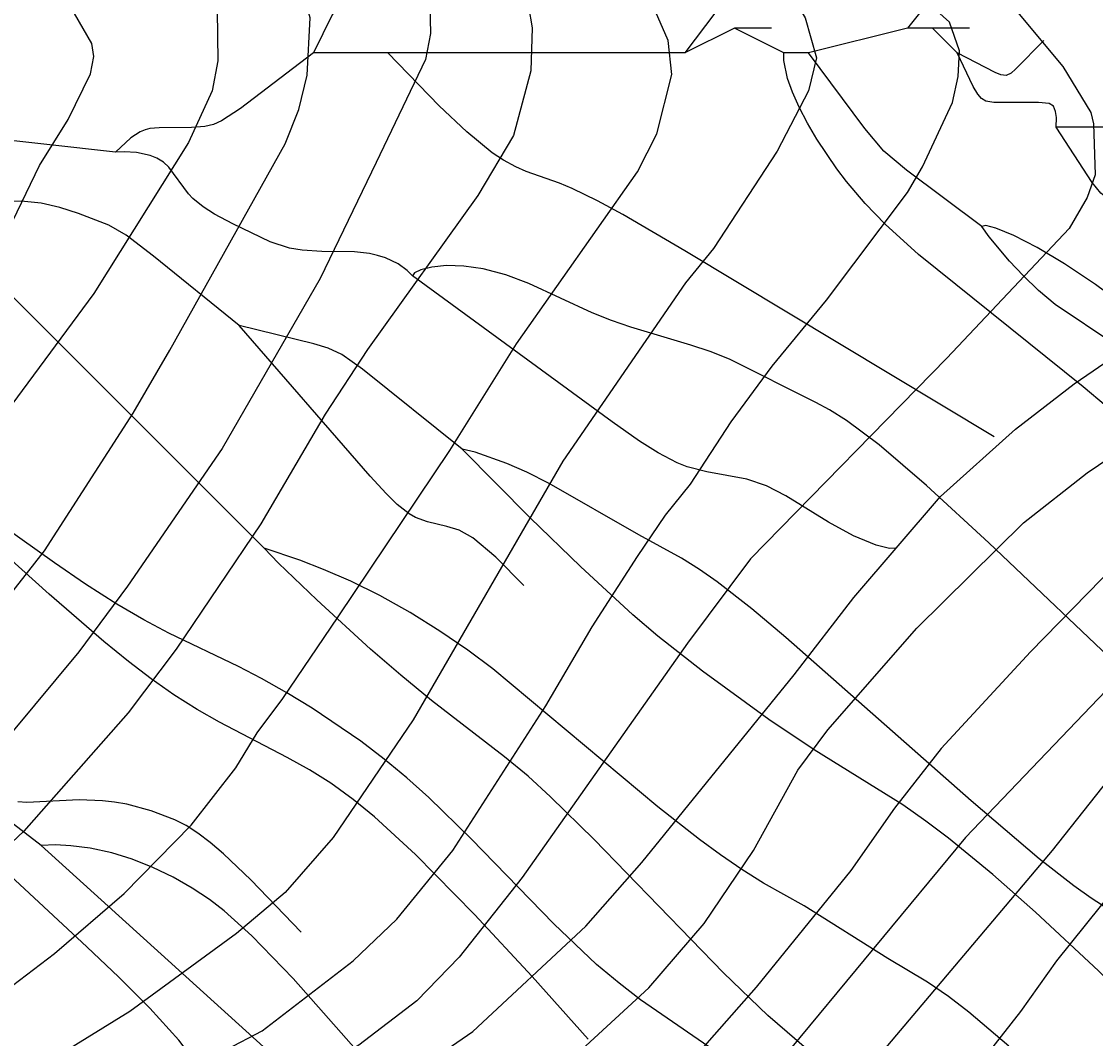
# Model space of a CAD drawing. Extents: x -709584 to -702006, y -1161789 to -1157496.
# Drawn here: x -708901 to -708684, y -1160411 to -1160205.6 of the extents above; entities that cross this region are included whole.
import ezdxf

# ---------------------------------------------------------------- set-up
doc = ezdxf.new("R2010")
doc.units = 0
for name, color, linetype in [('120_vrstevnice hlavní', 7, 'Continuous'), ('122_vrstevnice základní', 7, 'Continuous'), ('411_akumulovaný odtok', 7, 'Continuous')]:
    doc.layers.add(name, color=color, linetype=linetype)

msp = doc.modelspace()

# ---------------------------------------------------------------- linework, layer by layer
at = {"layer": '120_vrstevnice hlavní'}
for points in [[(-708818.23, -1160415.36), (-708809.83, -1160409.58), (-708786.98, -1160388.31), (-708775.7, -1160375.44), (-708744.89, -1160337.54), (-708732.89, -1160321.92), (-708715.38, -1160301.53), (-708700.2, -1160287.93), (-708688.33, -1160278.82), (-708672.13, -1160267.68), (-708666.35, -1160261.17), (-708664.18, -1160256.4), (-708663.02, -1160246.85), (-708663.89, -1160237.31), (-708666.78, -1160227.47), (-708674.45, -1160212.72), (-708686.16, -1160197.96), (-708719.14, -1160163.83), (-708745.04, -1160139.24), (-708759.07, -1160124.34), (-708776.71, -1160103.94), (-708783.8, -1160094.11), (-708789.58, -1160084.27), (-708792.86, -1160072.53)], [(-708798.55, -1160202.59), (-708797.83, -1160206.93), (-708798.12, -1160215.61), (-708801.59, -1160228.63), (-708808.82, -1160240.78), (-708831.1, -1160271.88), (-708839.63, -1160284.89), (-708852.65, -1160307.03), (-708869.72, -1160332.34), (-708879.41, -1160345.21), (-708900.53, -1160369.08), (-708923.82, -1160391.06)], [(-708568.43, -1160302.92), (-708584.19, -1160310.06), (-708618.62, -1160327.28), (-708633.37, -1160336.1), (-708650.44, -1160349.12), (-708661.14, -1160359.24), (-708674.01, -1160372.98), (-708691.95, -1160395.26), (-708699.18, -1160405.53), (-708717.26, -1160428.53), (-708726.95, -1160438.8), (-708755.02, -1160459.33), (-708782.24, -1160471.81), (-708830.95, -1160487.54), (-708843.97, -1160492.6), (-708860.6, -1160503.31), (-708867.69, -1160509.09), (-708877.24, -1160518.64), (-708883.6, -1160526.59), (-708890.11, -1160536.29), (-708896.77, -1160551.47), (-708900.67, -1160565.36), (-708906.31, -1160597.76)]]:
    msp.add_lwpolyline(points, dxfattribs=at)
at = {"layer": '122_vrstevnice základní'}
for points in [[(-708886.35, -1160212.72), (-708886.79, -1160210.11), (-708890.26, -1160204.04), (-708891.7, -1160202.74), (-708896.62, -1160200.13), (-708902.7, -1160198.83), (-708918.9, -1160198.54), (-708939.15, -1160199.27), (-708977.62, -1160199.27), (-708987.75, -1160198.25), (-708997.87, -1160197.96), (-709052.55, -1160191.6), (-709064.7, -1160189.43), (-709078.87, -1160185.96), (-709091.6, -1160181.18), (-709102.45, -1160175.11), (-709109.25, -1160170.19), (-709113.3, -1160166.43), (-709119.08, -1160159.78), (-709133.26, -1160138.95), (-709136.3, -1160132.01), (-709140.35, -1160120.43), (-709147.29, -1160092.66), (-709155.39, -1160046.38)], [(-708711.77, -1160216.77), (-708711.48, -1160211.56), (-708713.5, -1160205.77), (-708731.73, -1160189.43), (-708752.7, -1160169.32), (-708779.75, -1160140.68), (-708797.97, -1160124.2), (-708813.6, -1160114.21), (-708823.18, -1160111.52), (-708848.02, -1160113.78), (-708882.45, -1160118.26), (-708905.01, -1160119.86), (-708918.9, -1160119.86), (-708927.58, -1160120.58), (-708944.93, -1160119.71), (-708977.91, -1160115.08), (-708993.53, -1160111.76), (-709021.59, -1160103.66), (-709028.54, -1160100.91), (-709042.71, -1160094.11), (-709055.44, -1160086.3), (-709063.11, -1160079.64), (-709071.5, -1160069.81)], [(-709057.76, -1160071.4), (-709045.32, -1160081.09), (-709034.03, -1160086.73), (-709003.66, -1160097.44), (-708989.48, -1160101.78), (-708979.36, -1160104.09), (-708959.11, -1160106.84), (-708945.8, -1160107.56), (-708922.95, -1160107.56), (-708902.7, -1160106.11), (-708881.87, -1160102.64), (-708868.85, -1160099.03), (-708843.68, -1160090.2), (-708830.66, -1160087.89), (-708825.46, -1160088.03), (-708817.36, -1160089.91), (-708807.23, -1160095.55), (-708791.03, -1160109.88), (-708722.76, -1160177.71), (-708709.89, -1160191.6), (-708690.65, -1160214.74), (-708685.01, -1160224)], [(-709084.08, -1160076.17), (-709079.31, -1160084.27), (-709076.27, -1160088.32), (-709068.03, -1160095.84), (-709060.21, -1160100.76), (-709050.23, -1160105.54), (-709038.08, -1160110.45), (-709020.73, -1160116.24), (-708982.54, -1160124.48), (-708956.51, -1160127.96), (-708919.48, -1160131.28), (-708904.72, -1160131.72), (-708888.81, -1160130.27), (-708848.6, -1160127.96), (-708837.03, -1160128.82), (-708826.61, -1160131.43), (-708816.2, -1160136.34), (-708804.05, -1160144.16), (-708793.64, -1160152.11), (-708775.12, -1160168.17), (-708754.29, -1160187.98), (-708748.8, -1160194.78), (-708742.72, -1160204.91), (-708740.41, -1160213.01)], [(-708731.58, -1160091.51), (-708729.7, -1160101.05), (-708725.65, -1160110.6), (-708715.09, -1160126.51), (-708696.29, -1160148.78), (-708644.22, -1160204.62), (-708605.89, -1160253.8), (-708603.28, -1160259.58), (-708603.14, -1160265.08), (-708606.18, -1160271.59), (-708610.52, -1160276.07), (-708621.8, -1160282.15), (-708631.49, -1160285.91), (-708658.83, -1160299.07), (-708666.64, -1160303.99), (-708679.94, -1160315.27), (-708697.16, -1160332.92), (-708715.24, -1160352.44), (-708724.64, -1160364.45), (-708733.46, -1160377.03), (-708752.56, -1160400.61), (-708763.55, -1160413.05)], [(-708688.33, -1160127.09), (-708675.9, -1160142.71), (-708653.33, -1160168.75), (-708615.72, -1160213.58), (-708597.21, -1160239.62), (-708586.07, -1160254.08), (-708582.45, -1160259.87), (-708581.44, -1160264.79), (-708584.05, -1160271.44), (-708587.52, -1160277.08), (-708595.47, -1160283.88), (-708631.49, -1160303.41), (-708649.43, -1160313.53), (-708658.83, -1160319.47), (-708666.49, -1160325.54), (-708677.49, -1160336.1), (-708710.32, -1160370.38), (-708747.35, -1160415.07)], [(-708909.93, -1160405.67), (-708894.31, -1160393.81), (-708880.28, -1160381.66), (-708866.68, -1160367.92), (-708857.71, -1160356.35), (-708853.37, -1160349.26), (-708848.17, -1160342.32), (-708837.03, -1160325.83), (-708814.46, -1160292.27), (-708801.01, -1160270.72), (-708776.57, -1160236), (-708772.66, -1160228.34), (-708769.62, -1160216.33), (-708770.38, -1160209.48), (-708772.9, -1160203.61), (-708776.43, -1160197.74), (-708783.65, -1160188.71), (-708798.99, -1160171.78), (-708805.64, -1160166.43), (-708812.44, -1160162.09), (-708828.06, -1160155), (-708852.94, -1160147.63), (-708870.3, -1160144.45), (-708903.57, -1160141.41)], [(-708865.38, -1160167.3), (-708852.36, -1160170.19), (-708842.53, -1160174.39), (-708833.27, -1160180.75), (-708828.64, -1160184.8), (-708824.01, -1160189.86), (-708821.98, -1160193.04), (-708818.51, -1160202.3), (-708818.37, -1160208.09), (-708819.38, -1160213.3), (-708829.36, -1160234.12), (-708840.64, -1160257.56), (-708860.46, -1160291.84), (-708879.55, -1160319.61), (-708889.39, -1160332.92), (-708902.99, -1160349.26)], [(-708871.02, -1160272.02), (-708847.73, -1160230.36), (-708844.98, -1160223.42), (-708843.25, -1160216.48), (-708842.67, -1160204.91), (-708843.97, -1160200.28), (-708849.61, -1160191.02), (-708853.95, -1160186.39), (-708861.04, -1160181.47), (-708870.44, -1160178), (-708890.86, -1160174.82), (-708906.46, -1160174.53)], [(-708881.87, -1160188.27), (-708870.3, -1160192.32), (-708864.51, -1160197.53), (-708861.47, -1160203.46), (-708861.33, -1160213.58), (-708862.49, -1160219.66), (-708867.26, -1160230.07), (-708886.35, -1160260.59), (-708909.64, -1160291.98)], [(-708789.58, -1160414.78), (-708774.25, -1160400.75), (-708763.12, -1160387.74), (-708753.14, -1160372.98), (-708744.17, -1160356.78), (-708738.09, -1160348.68), (-708720.16, -1160328.14), (-708698.6, -1160306.88), (-708685.73, -1160296.76), (-708663.46, -1160281.71), (-708655.64, -1160277.81), (-708638.58, -1160272.02), (-708634.24, -1160269.13), (-708629.17, -1160263.49), (-708628.31, -1160259.15), (-708629.32, -1160254.52), (-708630.48, -1160252.93), (-708631.78, -1160251.05), (-708674.59, -1160196.81)], [(-708740.41, -1160213.01), (-708742, -1160219.66), (-708748.36, -1160231.81), (-708761.23, -1160251.48), (-708766.88, -1160258.43), (-708791.61, -1160294.44), (-708821.84, -1160346.66), (-708838.04, -1160370.38), (-708847.73, -1160381.52), (-708857.57, -1160389.76), (-708879.12, -1160405.53), (-708893.15, -1160414.21), (-708910.22, -1160427.66)], [(-708907.33, -1160255.24), (-708897.34, -1160234.7), (-708891.56, -1160225.45), (-708887.08, -1160216.19), (-708886.35, -1160212.72)], [(-708902.84, -1160437.35), (-708884.91, -1160425.05), (-708875.5, -1160420.14), (-708859.59, -1160413.19), (-708852.36, -1160409.43), (-708833.99, -1160395.26), (-708825.17, -1160386.87), (-708813.89, -1160372.98), (-708795.08, -1160343.77), (-708785.68, -1160327.85), (-708776.57, -1160313.68), (-708770.93, -1160305.29), (-708765.86, -1160299.07), (-708757.62, -1160286.49), (-708749.37, -1160275.2), (-708738.38, -1160261.9), (-708722.04, -1160240.2), (-708719, -1160234.99), (-708712.92, -1160221.97), (-708711.77, -1160216.77)], [(-708685.01, -1160224), (-708684.43, -1160226.31), (-708684.14, -1160236.58), (-708685.73, -1160241.21), (-708689.35, -1160247.43), (-708714.08, -1160273.61), (-708753.71, -1160314.11), (-708766.44, -1160331.18), (-708799.85, -1160378.48), (-708812.58, -1160394.53), (-708821.12, -1160403.36), (-708832.83, -1160412.33), (-708848.6, -1160421.87), (-708878.69, -1160436.77), (-708888.23, -1160442.99), (-708895.61, -1160448.92), (-708900.24, -1160453.84), (-708916, -1160473.8)], [(-708913.98, -1160334.94), (-708896.33, -1160312.52), (-708878.4, -1160284.75), (-708871.02, -1160272.02)], [(-708571.32, -1160283.88), (-708577.54, -1160289.38), (-708585.64, -1160295.31), (-708603.14, -1160306.16), (-708643.49, -1160328.14), (-708658.1, -1160337.69), (-708669.53, -1160347.09), (-708681.54, -1160358.81), (-708692.82, -1160372.98), (-708733.75, -1160421.44), (-708743.73, -1160430.99), (-708755.3, -1160440.53), (-708762.1, -1160445.16), (-708780.62, -1160455.43), (-708803.76, -1160464.54), (-708845.42, -1160483.35), (-708859.3, -1160491.01), (-708875.5, -1160504.47), (-708887.94, -1160518.35), (-708897.92, -1160532.53), (-708900.96, -1160538.46), (-708907.47, -1160554.08)]]:
    msp.add_lwpolyline(points, dxfattribs=at)
at = {"layer": '411_akumulovaný odtok'}
for p, q in [((-708756.99, -1160207), (-708766.99, -1160212)), ((-708749.49, -1160207), (-708756.99, -1160207)), ((-708746.99, -1160212), (-708756.99, -1160207)), ((-708721.99, -1160207), (-708741.99, -1160212)), ((-708716.99, -1160207), (-708721.99, -1160207)), ((-708709.49, -1160207), (-708716.99, -1160207)), ((-708711.99, -1160212), (-708716.99, -1160207)), ((-708826.99, -1160212), (-708841.99, -1160212)), ((-708766.99, -1160212), (-708826.99, -1160212)), ((-708741.99, -1160212), (-708746.99, -1160212)), ((-708676.99, -1160227), (-708691.99, -1160227)), ((-708851.99, -1160312), (-708916.99, -1160247)), ((-708896.99, -1160372), (-708961.99, -1160322)), ((-708844.49, -1160419.5), (-708896.99, -1160372))]:
    msp.add_line(p, q, dxfattribs=at)
for points in [[(-708691.99, -1160169.5), (-708691.94, -1160171.79), (-708692.16, -1160173.89), (-708692.81, -1160175.96), (-708693.35, -1160176.82), (-708694.71, -1160178.08), (-708700.95, -1160181.8), (-708703.13, -1160183.68), (-708706.39, -1160187.43), (-708721.99, -1160207)], [(-708751.99, -1160184.5), (-708751.98, -1160190.03), (-708752.35, -1160191.88), (-708752.86, -1160192.99), (-708754.64, -1160195.61), (-708766.99, -1160212)], [(-708816.99, -1160192), (-708832.91, -1160199.9), (-708836.24, -1160201.87), (-708837.13, -1160202.74), (-708838.2, -1160204.32), (-708841.99, -1160212)], [(-708694.49, -1160209.5), (-708700.17, -1160215.29), (-708701.09, -1160216.07), (-708702.06, -1160216.53), (-708703.15, -1160216.39), (-708704.28, -1160215.93), (-708711.99, -1160212)], [(-708841.99, -1160212), (-708856.77, -1160223.21), (-708860.56, -1160225.73), (-708862.17, -1160226.45), (-708863.92, -1160226.84), (-708866.66, -1160227.05), (-708873.2, -1160227.12), (-708875.03, -1160227.28), (-708876.02, -1160227.52), (-708877.04, -1160227.93), (-708878.9, -1160229.1), (-708881.99, -1160232)], [(-708704.49, -1160289.5), (-708766.99, -1160251.96), (-708779.55, -1160244.61), (-708784.61, -1160241.86), (-708789.73, -1160239.37), (-708792.33, -1160238.29), (-708799.02, -1160235.9), (-708801.16, -1160234.99), (-708803.59, -1160233.67), (-708805.91, -1160232.13), (-708811.01, -1160227.93), (-708816.59, -1160222.65), (-708826.99, -1160212)], [(-708644.49, -1160324.5), (-708666.75, -1160298.64), (-708673.01, -1160291.78), (-708677.36, -1160287.39), (-708681.87, -1160283.32), (-708686.53, -1160279.4), (-708719.8, -1160252.66), (-708726.56, -1160246.56), (-708730.54, -1160242.36), (-708734.33, -1160237.95), (-708736.3, -1160235.4), (-708740.35, -1160229.38), (-708742.24, -1160226.16), (-708743.91, -1160222.97), (-708745.27, -1160219.92), (-708746.25, -1160217.16), (-708747.03, -1160213.49), (-708746.99, -1160212)], [(-708706.99, -1160247), (-708722.22, -1160235.64), (-708726.8, -1160231.81), (-708730.62, -1160227.24), (-708741.99, -1160212)], [(-708691.99, -1160227), (-708691.95, -1160225.05), (-708692.11, -1160223.79), (-708692.55, -1160222.76), (-708693.39, -1160222.21), (-708695.57, -1160222), (-708704.58, -1160222.01), (-708706.19, -1160221.7), (-708707.09, -1160221.16), (-708707.81, -1160220.33), (-708708.73, -1160218.8), (-708711.99, -1160212)], [(-708881.99, -1160232), (-708910.38, -1160228.87), (-708918.68, -1160227.82), (-708925, -1160226.57), (-708929.87, -1160224.85), (-708932.01, -1160224.4), (-708934.15, -1160224.66), (-708937.51, -1160225.5), (-708938.88, -1160225.66), (-708941.76, -1160225.64), (-708948.19, -1160224.79), (-708961.99, -1160222)], [(-708651.99, -1160247), (-708676.42, -1160243.03), (-708679.14, -1160242.42), (-708680.82, -1160241.81), (-708681.59, -1160241.4), (-708682.95, -1160240.28), (-708684.69, -1160238.17), (-708691.99, -1160227)], [(-708821.99, -1160257), (-708823.08, -1160255.9), (-708824.88, -1160254.59), (-708827.49, -1160253.34), (-708829.06, -1160252.86), (-708830.66, -1160252.51), (-708833.69, -1160252.17), (-708840.34, -1160252.08), (-708844.29, -1160251.84), (-708846.87, -1160251.42), (-708850.76, -1160250.1), (-708858.32, -1160246.51), (-708861.97, -1160244.52), (-708864.28, -1160243.06), (-708866.36, -1160241.38), (-708867.27, -1160240.41), (-708871.23, -1160235.03), (-708872.33, -1160234.04), (-708873.64, -1160233.22), (-708874.97, -1160232.68), (-708877.76, -1160232.1), (-708880.23, -1160231.94), (-708881.99, -1160232)], [(-708856.99, -1160267), (-708874.33, -1160252.99), (-708879.86, -1160248.81), (-708883.36, -1160246.77), (-708889.45, -1160244.38), (-708893.21, -1160243.2), (-708897.04, -1160242.32), (-708901.07, -1160241.93), (-708906.59, -1160242), (-708909.81, -1160242.63), (-708912.92, -1160243.83), (-708915.07, -1160245.21), (-708916.99, -1160247)], [(-708568.26, -1160365.72), (-708649.87, -1160287.62), (-708659.28, -1160278.77), (-708664.88, -1160273.84), (-708671.05, -1160268.68), (-708677.52, -1160263.57), (-708684.04, -1160258.77), (-708690.33, -1160254.54), (-708695.82, -1160251.26), (-708700.54, -1160248.83), (-708704.19, -1160247.35), (-708706.17, -1160246.86), (-708706.99, -1160247)], [(-708579.49, -1160369.5), (-708616.29, -1160336.3), (-708629.23, -1160324.23), (-708639.09, -1160314.09), (-708662.93, -1160287.89), (-708672.58, -1160277.71), (-708677.57, -1160273.01), (-708680.15, -1160270.88), (-708692.2, -1160262.75), (-708695.56, -1160259.94), (-708698.66, -1160256.94), (-708701.42, -1160254), (-708705.5, -1160249.12), (-708706.99, -1160247)], [(-708677.36, -1160337.65), (-708705.62, -1160310.91), (-708718.15, -1160299.32), (-708727.72, -1160291.08), (-708734.33, -1160286.18), (-708737.77, -1160284.06), (-708740.53, -1160282.59), (-708758, -1160273.82), (-708761.85, -1160272.3), (-708765.8, -1160270.97), (-708777.88, -1160267.35), (-708781.83, -1160266.02), (-708785.68, -1160264.47), (-708798.53, -1160258.54), (-708803.17, -1160256.8), (-708807.76, -1160255.57), (-708811.63, -1160255.02), (-708815.13, -1160254.93), (-708818.08, -1160255.21), (-708820.3, -1160255.76), (-708821.58, -1160256.4), (-708821.99, -1160257)], [(-708724.49, -1160312), (-708725.62, -1160312.04), (-708728.36, -1160311.4), (-708732.94, -1160309.49), (-708738, -1160306.72), (-708746.62, -1160301.38), (-708750.5, -1160299.37), (-708754.48, -1160298.05), (-708762.56, -1160296.58), (-708766.52, -1160295.57), (-708768.53, -1160294.77), (-708772.4, -1160292.73), (-708776.16, -1160290.35), (-708781.7, -1160286.47), (-708821.99, -1160257)], [(-708811.99, -1160292), (-708832.12, -1160275.82), (-708836.29, -1160272.87), (-708839.03, -1160271.6), (-708841.95, -1160270.69), (-708856.99, -1160267)], [(-708799.49, -1160319.5), (-708805.19, -1160313.77), (-708809.81, -1160309.88), (-708812.55, -1160308.35), (-708815.09, -1160307.57), (-708818.98, -1160306.66), (-708821.43, -1160305.77), (-708822.71, -1160305.03), (-708825.07, -1160303.15), (-708827.3, -1160300.96), (-708830.53, -1160297.42), (-708856.99, -1160267)], [(-708642.7, -1160418.44), (-708659.27, -1160401.94), (-708666.46, -1160395.11), (-708669.82, -1160392.32), (-708673.32, -1160389.8), (-708681.31, -1160385.01), (-708684.91, -1160382.65), (-708688.45, -1160380.11), (-708695.43, -1160374.66), (-708709.16, -1160362.99), (-708746.58, -1160330.01), (-708753.46, -1160324.23), (-708760.46, -1160318.77), (-708764.03, -1160316.25), (-708767.68, -1160313.96), (-708776.3, -1160309.3), (-708794.38, -1160298.9), (-708798.89, -1160296.65), (-708802.96, -1160294.88), (-708809.37, -1160292.61), (-708811.99, -1160292)], [(-708667.79, -1160413.61), (-708675.36, -1160405.33), (-708683.46, -1160397.28), (-708696.13, -1160385.49), (-708704.81, -1160377.86), (-708713.71, -1160370.53), (-708718.29, -1160367.07), (-708722.98, -1160363.78), (-708740.87, -1160352.68), (-708750.01, -1160346.53), (-708763.44, -1160336.78), (-708772.42, -1160329.73), (-708777.49, -1160325.41), (-708788.1, -1160315.7), (-708798.25, -1160305.86), (-708811.99, -1160292)], [(-708757.81, -1160415.63), (-708775.92, -1160403.13), (-708780.29, -1160399.8), (-708784.82, -1160395.99), (-708793.47, -1160387.82), (-708810.16, -1160370.67), (-708818.69, -1160362.3), (-708823.13, -1160358.31), (-708827.72, -1160354.54), (-708832.46, -1160350.96), (-708842.29, -1160344.27), (-708847.36, -1160341.17), (-708852.53, -1160338.26), (-708857.16, -1160335.87), (-708871.2, -1160329.1), (-708876.28, -1160326.45), (-708881.74, -1160323.3), (-708888.03, -1160319.27), (-708894.32, -1160314.93), (-708911.42, -1160302.83)], [(-708786.51, -1160411.1), (-708797.85, -1160398.43), (-708809.49, -1160385.94), (-708821.42, -1160373.82), (-708829.69, -1160366.22), (-708834, -1160362.69), (-708838.49, -1160359.44), (-708842.83, -1160356.73), (-708847.31, -1160354.22), (-708861.02, -1160347.1), (-708865.51, -1160344.56), (-708870.23, -1160341.55), (-708874.82, -1160338.32), (-708879.35, -1160334.88), (-708884.33, -1160330.83), (-708895.42, -1160321.24), (-708906.49, -1160311.28)], [(-708701.56, -1160412.54), (-708709.6, -1160405.66), (-708713.73, -1160402.49), (-708717.97, -1160399.58), (-708726.01, -1160394.8), (-708742.92, -1160384.19), (-708751.12, -1160379.58), (-708755.5, -1160376.84), (-708759.81, -1160373.89), (-708764.06, -1160370.76), (-708772.46, -1160364.18), (-708805.79, -1160336.35), (-708810.83, -1160332.57), (-708816.46, -1160328.7), (-708822.45, -1160324.94), (-708828.59, -1160321.51), (-708834.47, -1160318.64), (-708839.95, -1160316.26), (-708844.75, -1160314.38), (-708851.99, -1160312)], [(-708740.97, -1160414.32), (-708750.21, -1160406.33), (-708759.2, -1160397.69), (-708785.28, -1160370.82), (-708794.12, -1160362.15), (-708798.67, -1160358.02), (-708803.39, -1160354.07), (-708818.14, -1160342.71), (-708824.37, -1160337.6), (-708830.46, -1160332.34), (-708841.33, -1160322.43), (-708849.07, -1160315), (-708851.99, -1160312)], [(-708829.49, -1160484.5), (-708833.73, -1160479.45), (-708839.55, -1160471.82), (-708842.75, -1160467.24), (-708845.88, -1160462.37), (-708848.73, -1160457.38), (-708851.18, -1160452.3), (-708853.08, -1160447.55), (-708858.74, -1160430.38), (-708860.33, -1160426.21), (-708862.12, -1160422.17), (-708864.2, -1160418.29), (-708866.57, -1160414.72), (-708869.22, -1160411.32), (-708875.06, -1160404.83), (-708881.32, -1160398.58), (-708887.76, -1160392.44), (-708913.97, -1160368.14), (-708927.22, -1160356.21), (-708934.04, -1160350.51), (-708941.04, -1160345.36), (-708949.12, -1160340.25), (-708963.77, -1160331.89), (-708981.99, -1160322)], [(-708844.49, -1160389.5), (-708854.67, -1160378.94), (-708860.2, -1160373.66), (-708862.89, -1160371.36), (-708865.37, -1160369.48), (-708867.75, -1160367.99), (-708870.02, -1160366.83), (-708874.78, -1160364.98), (-708879.71, -1160363.67), (-708882.21, -1160363.24), (-708884.59, -1160362.98), (-708889.33, -1160362.81), (-708899.93, -1160363.35), (-708901.75, -1160363.2)], [(-708832.83, -1160413.86), (-708846.14, -1160398.85), (-708854.48, -1160390.21), (-708860.05, -1160385.16), (-708863.04, -1160382.87), (-708866.52, -1160380.59), (-708870.36, -1160378.41), (-708874.43, -1160376.43), (-708878.6, -1160374.77), (-708882.74, -1160373.49), (-708887.13, -1160372.56), (-708891.03, -1160372.07), (-708894.15, -1160371.89), (-708896.99, -1160372)]]:
    msp.add_lwpolyline(points, dxfattribs=at)

doc.saveas('drawing.dxf')
